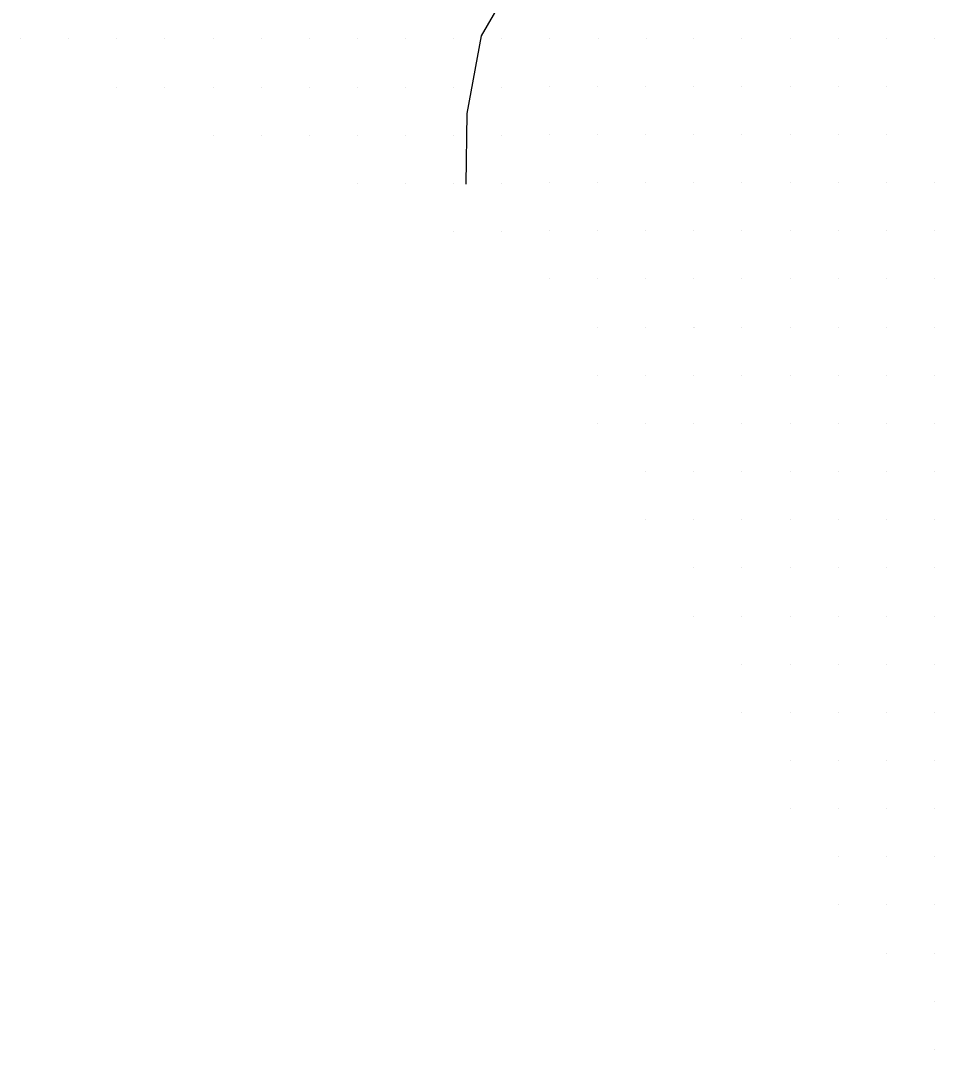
# Model space of a CAD drawing. Extents: x 1762120 to 1766775, y 709485 to 712965.
# Drawn here: x 1763040 to 1763229.9, y 712180.1 to 712393.8 of the extents above; entities that cross this region are included whole.
import ezdxf

# ---------------------------------------------------------------- set-up
doc = ezdxf.new("R2010")
doc.units = 0
doc.layers.add('Exist DTM QL2 LIDAR Elevation Point', color=7, linetype='Continuous')
doc.layers.add('PH Exist DTM Breakline', color=7, linetype='Continuous')

msp = doc.modelspace()

# ---------------------------------------------------------------- linework, layer by layer
at = {"layer": 'Exist DTM QL2 LIDAR Elevation Point'}
for p, q in [((1763149.87, 712390.14), (1763149.87, 712390.14)), ((1763179.88, 712390.14), (1763179.88, 712390.14)), ((1763189.88, 712390.14), (1763189.88, 712390.14)), ((1763199.88, 712390.14), (1763199.88, 712390.14)), ((1763209.88, 712390.14), (1763209.88, 712390.14)), ((1763219.88, 712390.14), (1763219.88, 712390.14)), ((1763229.88, 712390.14), (1763229.88, 712390.14)), ((1763040, 712390), (1763040, 712390)), ((1763050, 712390), (1763050, 712390)), ((1763060, 712390), (1763060, 712390)), ((1763070, 712390), (1763070, 712390)), ((1763080, 712390), (1763080, 712390)), ((1763090, 712390), (1763090, 712390)), ((1763100, 712390), (1763100, 712390)), ((1763110, 712390), (1763110, 712390)), ((1763120, 712390), (1763120, 712390)), ((1763130, 712390), (1763130, 712390)), ((1763140, 712390), (1763140, 712390)), ((1763160, 712390), (1763160, 712390)), ((1763170, 712390), (1763170, 712390)), ((1763060, 712380), (1763060, 712380)), ((1763070, 712380), (1763070, 712380)), ((1763080, 712380), (1763080, 712380)), ((1763090, 712380), (1763090, 712380)), ((1763100, 712380), (1763100, 712380)), ((1763110, 712380), (1763110, 712380)), ((1763120, 712380), (1763120, 712380)), ((1763130, 712380), (1763130, 712380)), ((1763140, 712380), (1763140, 712380)), ((1763149.87, 712380.14), (1763149.87, 712380.14)), ((1763159.87, 712380.14), (1763159.87, 712380.14)), ((1763169.88, 712380.14), (1763169.88, 712380.14)), ((1763179.88, 712380.14), (1763179.88, 712380.14)), ((1763189.88, 712380.14), (1763189.88, 712380.14)), ((1763199.88, 712380.14), (1763199.88, 712380.14)), ((1763209.88, 712380.14), (1763209.88, 712380.14)), ((1763219.88, 712380.14), (1763219.88, 712380.14)), ((1763080, 712370), (1763080, 712370)), ((1763090, 712370), (1763090, 712370)), ((1763100, 712370), (1763100, 712370)), ((1763110, 712370), (1763110, 712370)), ((1763120, 712370), (1763120, 712370)), ((1763130, 712370), (1763130, 712370)), ((1763140, 712370), (1763140, 712370)), ((1763149.87, 712370.14), (1763149.87, 712370.14)), ((1763159.87, 712370.14), (1763159.87, 712370.14)), ((1763169.88, 712370.14), (1763169.88, 712370.14)), ((1763179.88, 712370.14), (1763179.88, 712370.14)), ((1763189.88, 712370.14), (1763189.88, 712370.14)), ((1763199.88, 712370.14), (1763199.88, 712370.14)), ((1763209.88, 712370.14), (1763209.88, 712370.14)), ((1763219.88, 712370.14), (1763219.88, 712370.14)), ((1763110, 712360), (1763110, 712360)), ((1763120, 712360), (1763120, 712360)), ((1763130, 712360), (1763130, 712360)), ((1763140, 712360), (1763140, 712360)), ((1763149.87, 712360.14), (1763149.87, 712360.14)), ((1763159.87, 712360.14), (1763159.87, 712360.14)), ((1763169.88, 712360.14), (1763169.88, 712360.14)), ((1763179.88, 712360.14), (1763179.88, 712360.14)), ((1763189.88, 712360.14), (1763189.88, 712360.14)), ((1763199.88, 712360.14), (1763199.88, 712360.14)), ((1763209.88, 712360.14), (1763209.88, 712360.14)), ((1763219.88, 712360.14), (1763219.88, 712360.14)), ((1763229.88, 712360.14), (1763229.88, 712360.14)), ((1763130, 712350), (1763130, 712350)), ((1763140, 712350), (1763140, 712350)), ((1763149.87, 712350.14), (1763149.87, 712350.14)), ((1763159.87, 712350.14), (1763159.87, 712350.14)), ((1763169.88, 712350.14), (1763169.88, 712350.14)), ((1763179.88, 712350.14), (1763179.88, 712350.14)), ((1763189.88, 712350.14), (1763189.88, 712350.14)), ((1763199.88, 712350.14), (1763199.88, 712350.14)), ((1763209.88, 712350.14), (1763209.88, 712350.14)), ((1763219.88, 712350.14), (1763219.88, 712350.14)), ((1763229.88, 712350.14), (1763229.88, 712350.14)), ((1763149.87, 712340.14), (1763149.87, 712340.14)), ((1763159.87, 712340.14), (1763159.87, 712340.14)), ((1763169.88, 712340.14), (1763169.88, 712340.14)), ((1763179.88, 712340.14), (1763179.88, 712340.14)), ((1763189.88, 712340.14), (1763189.88, 712340.14)), ((1763199.88, 712340.14), (1763199.88, 712340.14)), ((1763209.88, 712340.14), (1763209.88, 712340.14)), ((1763219.88, 712340.14), (1763219.88, 712340.14)), ((1763229.88, 712340.14), (1763229.88, 712340.14)), ((1763159.87, 712330.13), (1763159.87, 712330.13)), ((1763169.88, 712330.13), (1763169.88, 712330.13)), ((1763179.88, 712330.13), (1763179.88, 712330.13)), ((1763180, 712330), (1763180, 712330)), ((1763189.88, 712330.13), (1763189.88, 712330.13)), ((1763199.88, 712330.13), (1763199.88, 712330.13)), ((1763209.88, 712330.13), (1763209.88, 712330.13)), ((1763219.88, 712330.13), (1763219.88, 712330.13)), ((1763229.88, 712330.13), (1763229.88, 712330.13)), ((1763159.87, 712320.13), (1763159.87, 712320.13)), ((1763169.88, 712320.13), (1763169.88, 712320.13)), ((1763179.88, 712320.13), (1763179.88, 712320.13)), ((1763189.88, 712320.13), (1763189.88, 712320.13)), ((1763199.88, 712320.13), (1763199.88, 712320.13)), ((1763209.88, 712320.13), (1763209.88, 712320.13)), ((1763219.88, 712320.13), (1763219.88, 712320.13)), ((1763229.88, 712320.13), (1763229.88, 712320.13)), ((1763159.87, 712310.13), (1763159.87, 712310.13)), ((1763169.88, 712310.13), (1763169.88, 712310.13)), ((1763179.88, 712310.13), (1763179.88, 712310.13)), ((1763189.88, 712310.13), (1763189.88, 712310.13)), ((1763199.88, 712310.13), (1763199.88, 712310.13)), ((1763209.88, 712310.13), (1763209.88, 712310.13)), ((1763219.88, 712310.13), (1763219.88, 712310.13)), ((1763229.88, 712310.13), (1763229.88, 712310.13)), ((1763169.88, 712300.13), (1763169.88, 712300.13)), ((1763179.88, 712300.13), (1763179.88, 712300.13)), ((1763189.88, 712300.13), (1763189.88, 712300.13)), ((1763199.88, 712300.13), (1763199.88, 712300.13)), ((1763209.88, 712300.13), (1763209.88, 712300.13)), ((1763219.88, 712300.13), (1763219.88, 712300.13)), ((1763229.88, 712300.13), (1763229.88, 712300.13)), ((1763169.88, 712290.13), (1763169.88, 712290.13)), ((1763179.88, 712290.13), (1763179.88, 712290.13)), ((1763189.88, 712290.13), (1763189.88, 712290.13)), ((1763199.88, 712290.13), (1763199.88, 712290.13)), ((1763209.88, 712290.13), (1763209.88, 712290.13)), ((1763219.88, 712290.13), (1763219.88, 712290.13)), ((1763229.88, 712290.13), (1763229.88, 712290.13)), ((1763179.88, 712280.13), (1763179.88, 712280.13)), ((1763189.88, 712280.13), (1763189.88, 712280.13)), ((1763199.88, 712280.13), (1763199.88, 712280.13)), ((1763209.88, 712280.13), (1763209.88, 712280.13)), ((1763219.88, 712280.13), (1763219.88, 712280.13)), ((1763229.88, 712280.13), (1763229.88, 712280.13)), ((1763179.88, 712270.13), (1763179.88, 712270.13)), ((1763189.88, 712270.13), (1763189.88, 712270.13)), ((1763199.88, 712270.13), (1763199.88, 712270.13)), ((1763209.88, 712270.13), (1763209.88, 712270.13)), ((1763219.88, 712270.13), (1763219.88, 712270.13)), ((1763229.88, 712270.13), (1763229.88, 712270.13)), ((1763189.88, 712260.12), (1763189.88, 712260.12)), ((1763199.88, 712260.12), (1763199.88, 712260.12)), ((1763209.88, 712260.12), (1763209.88, 712260.12)), ((1763219.88, 712260.12), (1763219.88, 712260.12)), ((1763229.88, 712260.12), (1763229.88, 712260.12)), ((1763189.88, 712250.12), (1763189.88, 712250.12)), ((1763199.88, 712250.12), (1763199.88, 712250.12)), ((1763209.88, 712250.12), (1763209.88, 712250.12)), ((1763219.88, 712250.12), (1763219.88, 712250.12)), ((1763229.88, 712250.12), (1763229.88, 712250.12)), ((1763199.88, 712240.12), (1763199.88, 712240.12)), ((1763209.88, 712240.12), (1763209.88, 712240.12)), ((1763219.88, 712240.12), (1763219.88, 712240.12)), ((1763229.88, 712240.12), (1763229.88, 712240.12)), ((1763199.88, 712230.12), (1763199.88, 712230.12)), ((1763209.88, 712230.12), (1763209.88, 712230.12)), ((1763219.88, 712230.12), (1763219.88, 712230.12)), ((1763229.88, 712230.12), (1763229.88, 712230.12)), ((1763209.88, 712220.12), (1763209.88, 712220.12)), ((1763219.88, 712220.12), (1763219.88, 712220.12)), ((1763229.88, 712220.12), (1763229.88, 712220.12)), ((1763209.88, 712210.12), (1763209.88, 712210.12)), ((1763219.88, 712210.12), (1763219.88, 712210.12)), ((1763229.88, 712210.12), (1763229.88, 712210.12)), ((1763219.88, 712200.12), (1763219.88, 712200.12)), ((1763229.88, 712200.12), (1763229.88, 712200.12)), ((1763229.88, 712190.12), (1763229.88, 712190.12)), ((1763229.88, 712180.11), (1763229.88, 712180.11))]:
    msp.add_line(p, q, dxfattribs=at)
at = {"layer": 'PH Exist DTM Breakline'}
msp.add_lwpolyline([(1763146.09, 712424.43), (1763145.93, 712408.37), (1763135.68, 712390.64), (1763132.72, 712374.5), (1763132.5, 712359.84)], dxfattribs=at)

doc.saveas('drawing.dxf')
